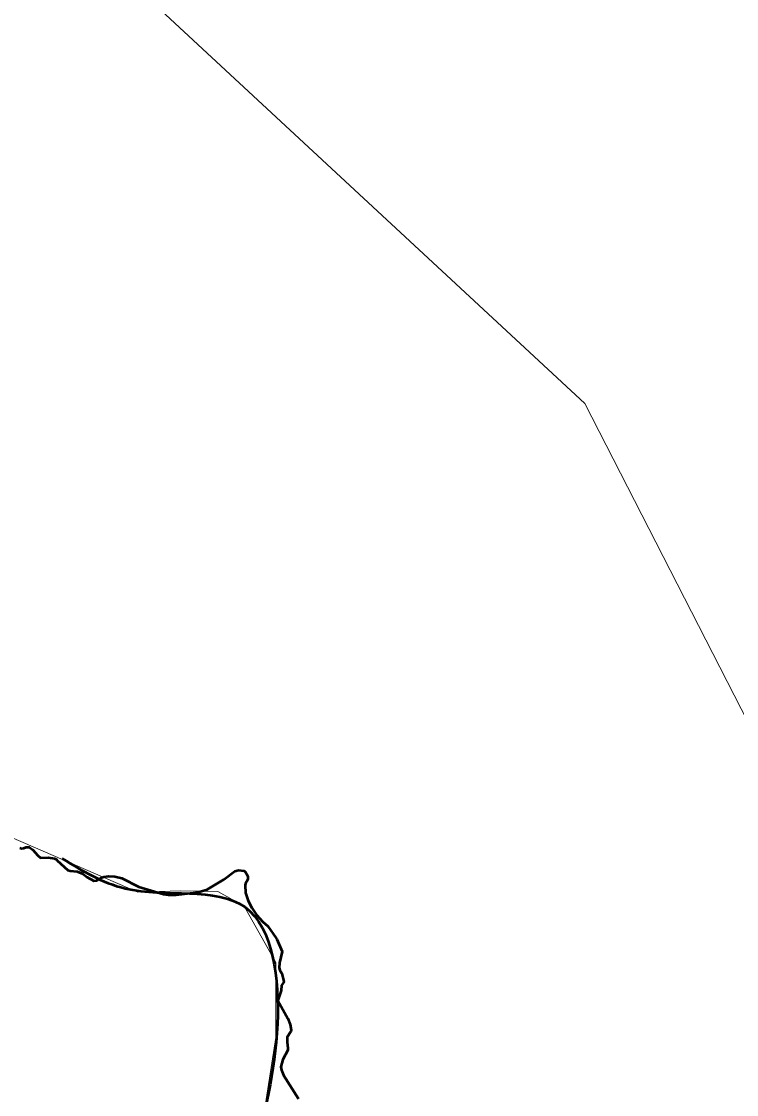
# Model space of a CAD drawing. Extents: x 553962 to 842807, y 8883888 to 9032388.
# Drawn here: x 817139 to 817746, y 9016433 to 9017342 of the extents above; entities that cross this region are included whole.
import ezdxf

# ---------------------------------------------------------------- set-up
doc = ezdxf.new("R2010")
doc.units = 0
doc.header["$LTSCALE"] = 200
doc.layers.add('1', color=7, linetype='Continuous', lineweight=13)

msp = doc.modelspace()

# ---------------------------------------------------------------- linework, layer by layer
at = {"layer": '1'}
for points in [[(817834.1, 9016594.4), (817616.9, 9017018.2), (816655.5, 9017909.7)], [(817121.8, 9016654.4), (817237.8, 9016604), (817274.3, 9016605.1), (817305.7, 9016604.6), (817327.9, 9016592.2), (817354.8, 9016544.5), (817354.9, 9016480.8), (817343.2, 9016406.6)]]:
    msp.add_lwpolyline(points, dxfattribs=at)
at = {"layer": '1', "lineweight": 53}
for points in [[(817137.8, 9016641.6), (817139.3, 9016641.2), (817141.1, 9016641.4), (817143.2, 9016642.3), (817145.6, 9016642.2), (817148.9, 9016639.9), (817153.1, 9016635.1), (817155.3, 9016633.2), (817161.7, 9016633.4), (817167.2, 9016632.6), (817168.8, 9016631.7)], [(817137.8, 9016641.6), (817139.3, 9016641.2), (817141.1, 9016641.4), (817143.2, 9016642.3), (817145.6, 9016642.2), (817148.9, 9016639.9), (817153.1, 9016635.1), (817155.3, 9016633.2), (817161.7, 9016633.4), (817167.2, 9016632.6), (817168.8, 9016631.7)], [(817168.8, 9016631.7), (817169.4, 9016630.8), (817178.6, 9016622.6), (817180.5, 9016622.1), (817186.4, 9016621.5), (817191.2, 9016619.7), (817194.8, 9016616.7), (817200.6, 9016613.7), (817203.1, 9016613.9), (817207.4, 9016616.4), (817209.1, 9016617.1), (817213.2, 9016617.7), (817218.3, 9016617.4), (817224.2, 9016615.8), (817238.8, 9016608.6), (817259.5, 9016602.5), (817263.5, 9016601.9), (817270.5, 9016601.8), (817287.1, 9016603.8), (817291.8, 9016604.8), (817296.6, 9016606.2), (817310.9, 9016614.8), (817320, 9016621.8), (817323.1, 9016622.7), (817328.1, 9016622.2), (817329.3, 9016621.1), (817331.1, 9016617.6), (817331.1, 9016614.8), (817329.2, 9016611.5), (817328.8, 9016610), (817329.3, 9016603.6), (817331.4, 9016596.6), (817334.4, 9016590.9), (817338.6, 9016584.9), (817343.8, 9016579), (817348, 9016575.3), (817355.2, 9016565)], [(817168.8, 9016631.7), (817169.4, 9016630.8), (817178.6, 9016622.6), (817180.5, 9016622.1), (817186.4, 9016621.5), (817191.2, 9016619.7), (817194.8, 9016616.7), (817200.6, 9016613.7), (817203.1, 9016613.9), (817207.4, 9016616.4), (817209.1, 9016617.1), (817213.2, 9016617.7), (817218.3, 9016617.4), (817224.2, 9016615.8), (817238.8, 9016608.6), (817259.5, 9016602.5), (817263.5, 9016601.9), (817270.5, 9016601.8), (817287.1, 9016603.8), (817291.8, 9016604.8), (817296.6, 9016606.2), (817310.9, 9016614.8), (817320, 9016621.8), (817323.1, 9016622.7), (817328.1, 9016622.2), (817329.3, 9016621.1), (817331.1, 9016617.6), (817331.1, 9016614.8), (817329.2, 9016611.5), (817328.8, 9016610), (817329.3, 9016603.6), (817331.4, 9016596.6), (817334.4, 9016590.9), (817338.6, 9016584.9), (817343.8, 9016579), (817348, 9016575.3), (817355.2, 9016565)], [(817355.2, 9016565), (817355.7, 9016564.1), (817360.2, 9016553.9), (817358, 9016544.2), (817357.6, 9016539.8), (817358.2, 9016538), (817359.9, 9016535), (817361.7, 9016528.4), (817361.5, 9016527.6), (817359.7, 9016525), (817359.3, 9016520.8), (817356.7, 9016512.2), (817365.1, 9016497), (817367, 9016491.9), (817368, 9016487.2), (817367.5, 9016485.9), (817364.4, 9016481.1), (817364.4, 9016477), (817365.2, 9016471.9), (817365, 9016470.1), (817360.7, 9016462.2), (817359.1, 9016455.9), (817359.7, 9016453.1), (817361.5, 9016448.8), (817374, 9016429)], [(817355.2, 9016565), (817355.7, 9016564.1), (817360.2, 9016553.9), (817358, 9016544.2), (817357.6, 9016539.8), (817358.2, 9016538), (817359.9, 9016535), (817361.7, 9016528.4), (817361.5, 9016527.6), (817359.7, 9016525), (817359.3, 9016520.8), (817356.7, 9016512.2), (817365.1, 9016497), (817367, 9016491.9), (817368, 9016487.2), (817367.5, 9016485.9), (817364.4, 9016481.1), (817364.4, 9016477), (817365.2, 9016471.9), (817365, 9016470.1), (817360.7, 9016462.2), (817359.1, 9016455.9), (817359.7, 9016453.1), (817361.5, 9016448.8), (817374, 9016429)]]:
    msp.add_lwpolyline(points, dxfattribs=at)
at = {"layer": '1', "lineweight": 25}
for points in [[(817137.8, 9016641.6), (817139.3, 9016641.2), (817141.1, 9016641.4), (817143.2, 9016642.3), (817145.6, 9016642.2), (817148.9, 9016639.9), (817153.1, 9016635.1), (817155.3, 9016633.2), (817161.7, 9016633.4), (817167.2, 9016632.6), (817168.8, 9016631.7)], [(817137.8, 9016641.6), (817139.3, 9016641.2), (817141.1, 9016641.4), (817143.2, 9016642.3), (817145.6, 9016642.2), (817148.9, 9016639.9), (817153.1, 9016635.1), (817155.3, 9016633.2), (817161.7, 9016633.4), (817167.2, 9016632.6), (817168.8, 9016631.7)], [(817168.8, 9016631.7), (817169.4, 9016630.8), (817178.6, 9016622.6), (817180.5, 9016622.1), (817186.4, 9016621.5), (817191.2, 9016619.7), (817194.8, 9016616.7), (817200.6, 9016613.7), (817203.1, 9016613.9), (817207.4, 9016616.4), (817209.1, 9016617.1), (817213.2, 9016617.7), (817218.3, 9016617.4), (817224.2, 9016615.8), (817238.8, 9016608.6), (817259.5, 9016602.5), (817263.5, 9016601.9), (817270.5, 9016601.8), (817287.1, 9016603.8), (817291.8, 9016604.8), (817296.6, 9016606.2), (817310.9, 9016614.8), (817320, 9016621.8), (817323.1, 9016622.7), (817328.1, 9016622.2), (817329.3, 9016621.1), (817331.1, 9016617.6), (817331.1, 9016614.8), (817329.2, 9016611.5), (817328.8, 9016610), (817329.3, 9016603.6), (817331.4, 9016596.6), (817334.4, 9016590.9), (817338.6, 9016584.9), (817343.8, 9016579), (817348, 9016575.3), (817355.2, 9016565)], [(817168.8, 9016631.7), (817169.4, 9016630.8), (817178.6, 9016622.6), (817180.5, 9016622.1), (817186.4, 9016621.5), (817191.2, 9016619.7), (817194.8, 9016616.7), (817200.6, 9016613.7), (817203.1, 9016613.9), (817207.4, 9016616.4), (817209.1, 9016617.1), (817213.2, 9016617.7), (817218.3, 9016617.4), (817224.2, 9016615.8), (817238.8, 9016608.6), (817259.5, 9016602.5), (817263.5, 9016601.9), (817270.5, 9016601.8), (817287.1, 9016603.8), (817291.8, 9016604.8), (817296.6, 9016606.2), (817310.9, 9016614.8), (817320, 9016621.8), (817323.1, 9016622.7), (817328.1, 9016622.2), (817329.3, 9016621.1), (817331.1, 9016617.6), (817331.1, 9016614.8), (817329.2, 9016611.5), (817328.8, 9016610), (817329.3, 9016603.6), (817331.4, 9016596.6), (817334.4, 9016590.9), (817338.6, 9016584.9), (817343.8, 9016579), (817348, 9016575.3), (817355.2, 9016565)], [(817355.2, 9016565), (817355.7, 9016564.1), (817360.2, 9016553.9), (817358, 9016544.2), (817357.6, 9016539.8), (817358.2, 9016538), (817359.9, 9016535), (817361.7, 9016528.4), (817361.5, 9016527.6), (817359.7, 9016525), (817359.3, 9016520.8), (817356.7, 9016512.2), (817365.1, 9016497), (817367, 9016491.9), (817368, 9016487.2), (817367.5, 9016485.9), (817364.4, 9016481.1), (817364.4, 9016477), (817365.2, 9016471.9), (817365, 9016470.1), (817360.7, 9016462.2), (817359.1, 9016455.9), (817359.7, 9016453.1), (817361.5, 9016448.8), (817374, 9016429)], [(817355.2, 9016565), (817355.7, 9016564.1), (817360.2, 9016553.9), (817358, 9016544.2), (817357.6, 9016539.8), (817358.2, 9016538), (817359.9, 9016535), (817361.7, 9016528.4), (817361.5, 9016527.6), (817359.7, 9016525), (817359.3, 9016520.8), (817356.7, 9016512.2), (817365.1, 9016497), (817367, 9016491.9), (817368, 9016487.2), (817367.5, 9016485.9), (817364.4, 9016481.1), (817364.4, 9016477), (817365.2, 9016471.9), (817365, 9016470.1), (817360.7, 9016462.2), (817359.1, 9016455.9), (817359.7, 9016453.1), (817361.5, 9016448.8), (817374, 9016429)]]:
    msp.add_lwpolyline(points, dxfattribs=at)
at = {"layer": '1', "lineweight": 53}
msp.add_spline([(817173.8, 9016632.6), (817227.1, 9016607.3), (817328.5, 9016591.5), (817356.3, 9016492.4), (817337.2, 9016378.4), (817324.5, 9016331.6), (817304.7, 9016296.9), (817299.8, 9016240.4), (817271.7, 9016203.5), (817275.6, 9016187.5), (817296.5, 9016175.7), (817311.9, 9016147.6), (817297, 9016114.8), (817283, 9015907.2), (817282.3, 9015886.9), (817320.7, 9015831.3)], degree=3, dxfattribs=at)
msp.add_spline([(817173.8, 9016632.6), (817227.1, 9016607.3), (817328.5, 9016591.5), (817356.3, 9016492.4), (817337.2, 9016378.4), (817324.5, 9016331.6), (817304.7, 9016296.9), (817299.8, 9016240.4), (817271.7, 9016203.5), (817275.6, 9016187.5), (817296.5, 9016175.7), (817311.9, 9016147.6), (817297, 9016114.8), (817283, 9015907.2), (817282.3, 9015886.9), (817320.7, 9015831.3)], degree=3, dxfattribs=at)

doc.saveas('drawing.dxf')
